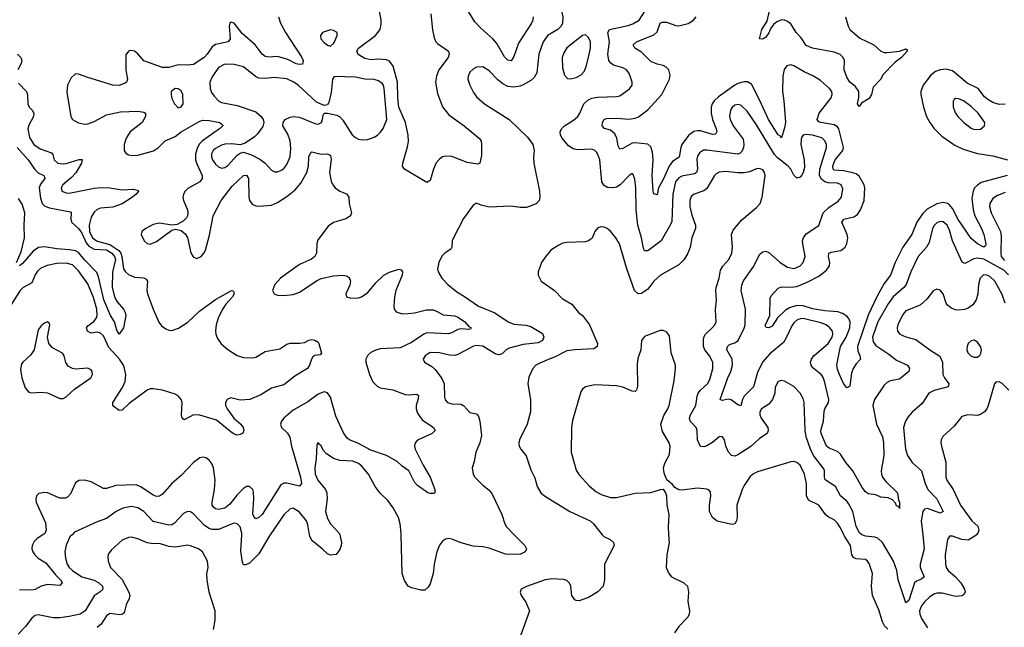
# Model space of a CAD drawing. Header units: inches. Extents: x 2001573 to 2220545, y 644482 to 846830.
# Tile 562 of 656: x 2096591 to 2102923, y 829405 to 833312. Entities that reach past the tile are written whole.
import ezdxf

# ---------------------------------------------------------------- set-up
doc = ezdxf.new("R2010")
doc.units = ezdxf.units.IN
doc.header["$MEASUREMENT"] = 0
for name, color, linetype in [('C0892', 7, 'Continuous'), ('C0893', 7, 'Continuous'), ('C1802', 7, 'Continuous'), ('C1803', 7, 'Continuous')]:
    doc.layers.add(name, color=color, linetype=linetype)

msp = doc.modelspace()

# ---------------------------------------------------------------- linework, layer by layer
at = {"layer": 'C0892', "color": 5}
for points, elevation in [([(2096928.4, 830000), (2096914.5, 829985.5), (2096890, 829932.3), (2096882.2, 829890), (2096886, 829850), (2096895.8, 829810), (2096908.5, 829790), (2096930, 829769.4), (2096990, 829728.9), (2097070, 829706.7), (2097100.6, 829690), (2097122.9, 829670), (2097126.9, 829650), (2097108.3, 829631.7), (2097070, 829606.4), (2097012.3, 829510), (2096979.1, 829490), (2096910, 829473.7), (2096850, 829465.9), (2096806.6, 829466.6), (2096710, 829485), (2096690, 829481.5), (2096670, 829464.4), (2096629.3, 829410), (2096580.4, 829359.6)], 340), ([(2096740.7, 830000), (2096703.3, 829976.7), (2096684.1, 829955.9), (2096671.1, 829930), (2096670.2, 829910), (2096676, 829890), (2096688.4, 829870), (2096710, 829850.2), (2096758.8, 829818.8), (2096821.2, 829741.2), (2096853, 829710), (2096863.9, 829690), (2096850, 829672.4), (2096770, 829679.1), (2096730.1, 829669.9), (2096690, 829648), (2096670, 829644.5), (2096590, 829646.4)], 320), ([(2097836.9, 829390), (2097848.3, 829450), (2097847.6, 829510), (2097809.7, 829630), (2097795.8, 829710), (2097795.4, 829750), (2097803.5, 829790), (2097799.7, 829830), (2097766.3, 829890), (2097740.7, 829910), (2097690, 829928.7), (2097670, 829931.9), (2097590, 829920.6), (2097550, 829924.5), (2097490, 829942.5), (2097450, 829941.6), (2097410, 829946.8), (2097350, 829973.3), (2097310, 829984), (2097290, 829982.6), (2097250, 829966), (2097178.4, 829901.6), (2097162.2, 829877.8), (2097158, 829862), (2097160.3, 829830), (2097175.6, 829790), (2097251.2, 829711.2), (2097293.7, 829630), (2097298.5, 829610), (2097295.8, 829590), (2097276.6, 829550), (2097262, 829498), (2097251.9, 829488.1), (2097234.7, 829485.3), (2097170, 829492.5), (2097150, 829478.5), (2097115.7, 829424.3), (2097090, 829404.4)], 360), ([(2098202.1, 830000), (2098193.1, 829986.9), (2098130, 829876.4), (2098070, 829818), (2098045.4, 829805.4), (2098030, 829806.6), (2098023.6, 829823.6), (2098014.1, 829894.1), (2098019.9, 830000)], 340), ([(2098649, 830000), (2098652.4, 829990), (2098660.4, 829950), (2098658, 829930), (2098650, 829904), (2098626.8, 829873.2), (2098590.9, 829869.1), (2098570, 829877.2), (2098537.2, 829910), (2098470, 829962), (2098457.2, 829990), (2098455.6, 830000)], 340), ([(2099772, 830000), (2099840.5, 829930), (2099850.6, 829910), (2099843, 829890), (2099808, 829872), (2099715.5, 829875.5), (2099610, 829912.7), (2099570, 829921.2), (2099506.7, 829926.7), (2099430, 829947.6), (2099370, 829971.8), (2099350, 829975.6), (2099330, 829972.4), (2099310, 829957.6), (2099290, 829932), (2099274, 829890), (2099255.8, 829810), (2099250.3, 829750), (2099230, 829684), (2099218, 829662), (2099195.8, 829644.2), (2099170, 829642.9), (2099110, 829659.5), (2099090, 829669.5), (2099065.4, 829705.4), (2099051, 829751), (2099045.3, 830000)], 340), ([(2100000, 829714.5), (2099970, 829710.9), (2099850, 829667), (2099816, 829650), (2099810.7, 829630), (2099817.3, 829610), (2099846, 829566), (2099870.8, 829510), (2099811.5, 829350), (2099753.1, 829290), (2099693.1, 829150), (2099676.4, 829070), (2099690.3, 829030.3), (2099724.8, 829004.8), (2099827.1, 828967.1), (2099914, 828970), (2099952.7, 828990), (2100000, 829030.4)], 360)]:
    msp.add_lwpolyline(points, dxfattribs=dict(at, elevation=elevation))
at = {"layer": 'C0893', "color": 5}
for points, elevation in [([(2099892.6, 833330), (2099891.9, 833310), (2099882, 833290), (2099798.6, 833161.4), (2099770, 833074.5), (2099752.5, 833047.5), (2099730, 833052.2), (2099710, 833074.2), (2099658.7, 833158.7), (2099634.5, 833190), (2099556.8, 833256.8), (2099517.4, 833297.4), (2099450, 833409.8)], 320), ([(2099235.9, 833350), (2099246.4, 833246.4), (2099256.1, 833196.1), (2099268.4, 833170), (2099279.1, 833159.1), (2099347.9, 833110), (2099353, 833090), (2099347.5, 833070), (2099287.7, 832990), (2099271, 832950), (2099265.4, 832910), (2099277.7, 832837.7), (2099310.8, 832750.8), (2099350, 832699.6), (2099448.9, 832630), (2099549, 832549), (2099558.7, 832530), (2099562, 832510), (2099561.3, 832438.7), (2099550.6, 832389.4), (2099538, 832382), (2099470, 832393.1), (2099370, 832433.3), (2099330, 832434.6), (2099310.2, 832429.8), (2099290, 832415.8), (2099269.4, 832390.6), (2099251.4, 832350), (2099230, 832279), (2099210, 832265.1), (2099066, 832350), (2099054, 832370), (2099054.7, 832390), (2099085.8, 832494.2), (2099091.3, 832528.7), (2099090.5, 832569.5), (2099073.2, 832650), (2099029.2, 832750), (2099022.3, 832810), (2099020.8, 832910), (2098993.4, 833013.4), (2098970, 833044.7), (2098950, 833053.1), (2098898.7, 833058.7), (2098850, 833053.4), (2098810, 833061.9), (2098767.6, 833087.6), (2098759, 833110), (2098770.8, 833130), (2098879.4, 833210), (2098909.8, 833250), (2098916.3, 833283.7), (2098914.9, 833310), (2098901.7, 833390)], 320), ([(2098256, 833330), (2098267.7, 833290), (2098300.9, 833230), (2098406.4, 833070), (2098414.2, 833050), (2098410, 833026.9), (2098390, 833024.6), (2098370, 833029.3), (2098316.1, 833056.1), (2098250, 833075.1), (2098190, 833070.5), (2098170, 833074.5), (2098150.4, 833090.4), (2098105, 833150), (2098023, 833223), (2097970, 833289.6), (2097950, 833296.2), (2097943, 833290), (2097938.7, 833270), (2097943.7, 833190), (2097932.7, 833170), (2097850, 833152.4), (2097830, 833136.8), (2097796.8, 833090), (2097776.8, 833070), (2097710, 833025), (2097670, 833020.4), (2097610, 833022.7), (2097550, 833005.5), (2097510, 833005.1), (2097390, 833047.4), (2097350, 833093.6), (2097330, 833109.6), (2097306.9, 833113.1), (2097290, 833109.4), (2097274, 833086), (2097274, 832990), (2097285.5, 832930), (2097277.1, 832910), (2097270, 832904.2), (2097230.2, 832889.8), (2097190, 832892.1), (2097030, 832939.8), (2096970, 832962.6), (2096950, 832964.2), (2096921.8, 832938.2), (2096898.5, 832890), (2096893.3, 832846.7), (2096919.3, 832690), (2096930.3, 832670), (2096970, 832648.7), (2097010, 832640.5), (2097030, 832641.9), (2097070, 832657.7), (2097150, 832700.1), (2097239.9, 832720.1), (2097350, 832724.7), (2097390, 832717.8), (2097400.3, 832710), (2097400.9, 832690), (2097378.3, 832650), (2097301.2, 832590), (2097275.9, 832550), (2097263.5, 832510), (2097262, 832470), (2097272.9, 832452.9), (2097290, 832443.8), (2097318.8, 832438.8), (2097350, 832440.5), (2097451.6, 832468.4), (2097483.5, 832490), (2097527.3, 832532.7), (2097590, 832560.5), (2097630.7, 832590), (2097750, 832660.1), (2097770, 832665.6), (2097810, 832663.1), (2097879.1, 832650), (2097895.6, 832635.6), (2097898, 832630), (2097876.1, 832610), (2097766.1, 832533.9), (2097746.9, 832513.1), (2097733.7, 832490), (2097722.7, 832450), (2097722.7, 832410), (2097730, 832384.9), (2097765.5, 832310), (2097765.3, 832290), (2097750.5, 832269.5), (2097673.1, 832226.9), (2097655.9, 832210), (2097644.6, 832190), (2097641.2, 832170), (2097644.7, 832150), (2097669.6, 832090), (2097673, 832070), (2097670.1, 832050), (2097663, 832037), (2097643.2, 832016.8), (2097604.6, 831995.4), (2097570, 831990.8), (2097490, 832003.4), (2097450, 831995.7), (2097402, 831970), (2097377, 831950), (2097371.7, 831930), (2097391.8, 831890), (2097410, 831873.1), (2097430, 831869.3), (2097470, 831885.7), (2097570, 831958.7), (2097594.7, 831965.3), (2097630, 831956.9), (2097655.4, 831935.4), (2097670.6, 831910.6), (2097692, 831812), (2097706.5, 831786.5), (2097719.9, 831779.9), (2097730, 831777.4), (2097758, 831790), (2097776.4, 831810), (2097786.4, 831830), (2097812.6, 831927.4), (2097835.7, 832050), (2097887.6, 832150), (2097958.2, 832241.8), (2098030, 832309.2), (2098050, 832311.3), (2098062.6, 832290), (2098064.6, 832170), (2098070.1, 832150.1), (2098085.6, 832125.6), (2098110, 832114), (2098130, 832112.2), (2098210, 832118.9), (2098250, 832135.6), (2098310, 832174.5), (2098361.9, 832218.1), (2098399.3, 832260.7), (2098438.9, 832330), (2098447.6, 832370), (2098450.5, 832429.5), (2098462.7, 832457.3), (2098470, 832462.6), (2098530, 832446.8), (2098570, 832448.9), (2098590, 832439.1), (2098593.7, 832413.7), (2098583, 832330), (2098594.2, 832274.2), (2098604.2, 832250), (2098619.6, 832230), (2098650, 832210.2), (2098692.6, 832192.6), (2098709, 832170), (2098710.2, 832130), (2098725, 832070), (2098718.9, 832050), (2098688.8, 832031.2), (2098610, 832007.9), (2098575.2, 831984.8), (2098507.5, 831892.5), (2098502.2, 831870), (2098499.5, 831810), (2098488.7, 831790), (2098468, 831772), (2098390, 831738.2), (2098269.1, 831650), (2098231.3, 831610), (2098216, 831570), (2098226.7, 831550), (2098250, 831540.7), (2098290, 831537.4), (2098350, 831545.4), (2098390, 831559.7), (2098504.5, 831635.5), (2098530, 831647.5), (2098610, 831664.8), (2098670, 831668.5), (2098690, 831664.7), (2098710, 831653.4), (2098719.6, 831630), (2098715.2, 831604.8), (2098688.9, 831550), (2098694, 831530), (2098721.5, 831521.5), (2098770, 831523.6), (2098790, 831530.3), (2098830, 831558.5), (2098880.6, 831619.4), (2098932.9, 831670), (2098970, 831689.5), (2099030, 831707.8), (2099044.4, 831704.4), (2099054, 831690), (2099051.1, 831670), (2099010.1, 831570), (2099001.3, 831530), (2098996.3, 831470), (2098999.6, 831450), (2099012.8, 831432.8), (2099050, 831420.7), (2099090, 831422), (2099130, 831427.2), (2099206.4, 831446.4), (2099250, 831445.8), (2099276.6, 831436.6), (2099314.8, 831414.8), (2099390, 831407.5), (2099410, 831399.7), (2099451.8, 831371.8), (2099479.6, 831339.6), (2099494.4, 831330), (2099490, 831322.7), (2099479.6, 831320.4), (2099430, 831323.9), (2099410, 831320.2), (2099370, 831298.9), (2099347.3, 831292.7), (2099210, 831298.2), (2099190, 831290.4), (2099110, 831236.7), (2099037.1, 831202.9), (2098910, 831194.6), (2098875.1, 831184.9), (2098848.4, 831171.6), (2098830, 831155.3), (2098818.1, 831130), (2098818.1, 831110), (2098839.8, 831030), (2098863.3, 830983.3), (2098890, 830954.3), (2098910, 830945.1), (2098991.3, 830931.3), (2099070, 830902.7), (2099090, 830899.7), (2099144.2, 830904.2), (2099155.4, 830895.4), (2099153.7, 830873.7), (2099140.6, 830830), (2099141.5, 830810), (2099150, 830782.4), (2099179.5, 830739.5), (2099251.6, 830690), (2099262.6, 830670), (2099243.1, 830650), (2099150, 830607.6), (2099135, 830590), (2099131, 830570), (2099134, 830550), (2099186.4, 830446.4), (2099231.7, 830370), (2099260.9, 830290), (2099262, 830270), (2099254.9, 830265.1), (2099230, 830264.7), (2099216, 830270), (2099150, 830317.4), (2099130, 830338.7), (2099093.7, 830410), (2099050, 830440.3), (2099019.2, 830470), (2098950, 830509.1), (2098850, 830544.2), (2098770, 830587.1), (2098711.2, 830610), (2098699.5, 830619.5), (2098674.6, 830654.6), (2098623.3, 830763.3), (2098590, 830885.1), (2098570, 830913.4), (2098550, 830918.6), (2098510, 830903.6), (2098444.7, 830855.3), (2098350, 830801.3), (2098290.2, 830750), (2098275.9, 830730), (2098269.2, 830710), (2098274.9, 830690), (2098313.6, 830653.6), (2098328.1, 830628.1), (2098338.7, 830570), (2098397.2, 830370), (2098403.5, 830330), (2098390, 830312.2), (2098310, 830332.5), (2098290, 830332.1), (2098270, 830321.8), (2098150.6, 830129.4), (2098130, 830109.8), (2098110, 830101.7), (2098096.3, 830116.3), (2098091.4, 830131.4), (2098097.6, 830230), (2098094.6, 830274.6), (2098090, 830291.1), (2098070, 830310.8), (2098050, 830309.8), (2098030, 830298.2), (2097990, 830256.5), (2097942.9, 830197.1), (2097910, 830171.8), (2097870, 830163), (2097850, 830166), (2097837.1, 830177.2), (2097829.3, 830190), (2097828.1, 830210), (2097843.2, 830290), (2097847.5, 830350), (2097837.9, 830430), (2097830, 830454), (2097810, 830480.3), (2097790, 830493.8), (2097770, 830498.8), (2097750, 830493.6), (2097710, 830463.7), (2097630, 830381.8), (2097570, 830329.7), (2097510, 830260.4), (2097490, 830247.1), (2097470, 830245.4), (2097450, 830254), (2097370, 830308.6), (2097340.6, 830320.6), (2097210, 830316.8), (2097150, 830297.2), (2097130, 830297.8), (2097050, 830339.1), (2097008.5, 830351.5), (2096971.8, 830348.2), (2096950, 830334.5), (2096917.6, 830262.4), (2096898.5, 830241.5), (2096885.1, 830234.9), (2096850, 830234.6), (2096770, 830268.4), (2096750, 830272.2), (2096715.3, 830264.7), (2096699.5, 830250), (2096694.9, 830230), (2096697.3, 830210), (2096757.2, 830077.2), (2096761.9, 830030), (2096752.6, 830007.4), (2096740.7, 830000)], 320), ([(2100000, 833219.6), (2099990, 833213.7), (2099956.8, 833170), (2099930.9, 833090), (2099916.8, 832970), (2099899.9, 832940.1), (2099878.6, 832921.4), (2099830, 832893.8), (2099810, 832884.7), (2099770, 832877.3), (2099730, 832883.5), (2099699.2, 832899.2), (2099665.3, 832925.3), (2099610, 832984), (2099570, 833008), (2099530, 833006.3), (2099510, 832996.3), (2099485.7, 832974.3), (2099474.6, 832950), (2099473.1, 832930), (2099486, 832890), (2099510, 832843), (2099530, 832816.4), (2099580.5, 832770), (2099739.5, 832670), (2099857.3, 832557.3), (2099890.6, 832510), (2099900.5, 832470), (2099895.5, 832430), (2099898, 832390), (2099934.6, 832210), (2099937, 832170), (2099932.4, 832150), (2099912.8, 832127.2), (2099850, 832105.3), (2099810, 832105.3), (2099750, 832112.9), (2099610, 832106.9), (2099558.3, 832118.3), (2099530, 832132.3), (2099510, 832121.2), (2099446.4, 832033.6), (2099380.9, 831910), (2099373.1, 831890), (2099370.3, 831849.7), (2099364.1, 831835.9), (2099327.3, 831812.7), (2099307.4, 831792.6), (2099287.1, 831752.9), (2099282, 831730), (2099279.1, 831710), (2099283, 831690), (2099306, 831650), (2099344.4, 831610), (2099401.7, 831561.7), (2099452.8, 831532.8), (2099541.1, 831470), (2099646, 831426), (2099731.8, 831370), (2099770, 831354.3), (2099846.7, 831346.7), (2099878, 831338), (2099954.4, 831294.4), (2099963.1, 831270), (2099954, 831250), (2099925.6, 831234.4), (2099830, 831223.6), (2099740, 831200), (2099720.3, 831190), (2099695.6, 831164.4), (2099682, 831158), (2099670, 831156.4), (2099650, 831164.1), (2099570, 831212.9), (2099530, 831217.4), (2099510, 831212.8), (2099410, 831159.4), (2099390, 831153.4), (2099354.7, 831154.7), (2099290.3, 831169.7), (2099230, 831171.1), (2099199.3, 831150), (2099187, 831130), (2099194, 831110), (2099242, 831082), (2099263.6, 831063.6), (2099305, 831005), (2099320.8, 830970), (2099324.1, 830884.1), (2099328.2, 830868.2), (2099341.6, 830850), (2099370, 830842), (2099430, 830839.7), (2099448.6, 830828.6), (2099487, 830787), (2099530, 830776.4), (2099541.3, 830761.3), (2099551.3, 830730), (2099561.1, 830638.9), (2099550.3, 830590), (2099524.4, 830530), (2099513.4, 830470), (2099500.3, 830430), (2099507.2, 830390), (2099518.7, 830370), (2099570, 830318.7), (2099610, 830286.7), (2099630, 830261.6), (2099692.2, 830130), (2099710.5, 830070), (2099723, 830050), (2099772, 830000)], 340), ([(2096576.9, 833090), (2096598, 833070), (2096604.2, 833050), (2096600.1, 833030), (2096579.2, 832990)], 280), ([(2096583.5, 832903.5), (2096635.5, 832850), (2096640.9, 832830), (2096643, 832770), (2096651.8, 832750), (2096671, 832730), (2096682.3, 832710), (2096680.1, 832690), (2096650, 832634.7), (2096643.8, 832610), (2096654.8, 832554.8), (2096683, 832510), (2096722.6, 832482.6), (2096795.6, 832455.6), (2096804.7, 832444.7), (2096812.9, 832410), (2096837, 832390), (2096870, 832384.3), (2096890, 832386.5), (2096972.6, 832412.6), (2096992.1, 832412.1), (2096987.8, 832390), (2096953, 832327), (2096923.7, 832296.4), (2096868, 832250), (2096858.9, 832230), (2096863.1, 832210), (2096890, 832198), (2096910, 832197.1), (2097070, 832228.3), (2097112, 832232), (2097170.9, 832230.9), (2097250, 832217), (2097322.3, 832222.3), (2097353.3, 832213.3), (2097354.9, 832210), (2097340.2, 832190), (2097316.9, 832170), (2097250, 832127.6), (2097190, 832106.6), (2097110, 832100.6), (2097088.7, 832091.3), (2097070, 832075.2), (2097050, 832042), (2097037.4, 831990), (2097041, 831950), (2097058.7, 831910), (2097088.5, 831888.5), (2097170, 831866.6), (2097228.2, 831828.2), (2097241.6, 831810), (2097247.9, 831790), (2097259.7, 831710), (2097270.9, 831690.9), (2097290, 831674.5), (2097330, 831656.2), (2097390, 831652.1), (2097404.4, 831644.4), (2097412.9, 831630), (2097409.5, 831570), (2097412.8, 831550), (2097449.6, 831449.7), (2097485.9, 831365.9), (2097504.2, 831344.3), (2097530, 831324.4), (2097550, 831315.7), (2097570, 831314), (2097612.5, 831327.5), (2097673.2, 831366.8), (2097750, 831440.1), (2097850, 831512.6), (2097954, 831570), (2097966, 831566), (2097970, 831549.2), (2097960.4, 831530), (2097917.5, 831482.5), (2097893.8, 831446.2), (2097867.4, 831392.6), (2097854.5, 831350), (2097850.2, 831310.2), (2097852.8, 831290), (2097862.6, 831262.6), (2097887.3, 831227.3), (2097930.2, 831190.2), (2097990, 831152.2), (2098030, 831140.4), (2098090, 831138.3), (2098110, 831142.4), (2098170, 831178.4), (2098264.4, 831195.6), (2098310, 831224.5), (2098330, 831232.1), (2098390, 831231.6), (2098423, 831237), (2098450, 831252), (2098470, 831256.4), (2098490, 831252.2), (2098510, 831239.1), (2098515.8, 831230), (2098531.8, 831168.2), (2098522.8, 831157.2), (2098490, 831153.2), (2098476.3, 831143.7), (2098466.8, 831130), (2098454.9, 831090), (2098442, 831070), (2098360.5, 831019.5), (2098290, 830963.4), (2098210, 830941.7), (2098141.1, 830898.9), (2098071.2, 830868.8), (2098010, 830864.5), (2097950, 830880.5), (2097925.4, 830870), (2097913.8, 830850), (2097914.7, 830830), (2097925.6, 830810), (2097969, 830749), (2098014.2, 830710), (2098028.9, 830690), (2098032.6, 830670), (2098026.2, 830653.8), (2098010, 830643.7), (2097990, 830641.3), (2097970, 830647.4), (2097950, 830661.5), (2097855.9, 830735.9), (2097750.1, 830769.9), (2097708.1, 830771.9), (2097650, 830738.2), (2097636.8, 830750), (2097631.4, 830770), (2097635.3, 830850), (2097629.8, 830870), (2097610, 830892.9), (2097590, 830904.6), (2097510, 830930.4), (2097450, 830939.1), (2097430, 830938.3), (2097410, 830930.6), (2097295.1, 830844.9), (2097250, 830802), (2097230, 830798.5), (2097189.8, 830829.8), (2097189.8, 830850), (2097253.3, 830946.7), (2097270, 830985.7), (2097274, 831030), (2097265.5, 831070), (2097259.2, 831090), (2097232.8, 831130), (2097164.5, 831204.5), (2097130, 831279.1), (2097110, 831296.1), (2097090, 831302.3), (2097050, 831296.3), (2097027.1, 831310), (2097021.4, 831330), (2097030, 831344.2), (2097068.1, 831371.9), (2097085.3, 831394.7), (2097089.9, 831410.1), (2097086.3, 831450), (2097064.8, 831524.8), (2097030, 831612.8), (2096970, 831698), (2096930, 831735.9), (2096890, 831746.4), (2096830, 831744.9), (2096768, 831732), (2096726.7, 831713.3), (2096705.8, 831694.2), (2096690, 831671.8), (2096670, 831620.7), (2096614.4, 831590), (2096592.5, 831567.5), (2096510, 831438.2)], 280), ([(2096575.7, 832490), (2096646, 832410), (2096688.4, 832348.4), (2096710, 832328.1), (2096745.7, 832310), (2096750, 832300.7), (2096752.7, 832290), (2096724.9, 832255.1), (2096716.1, 832230), (2096724.2, 832164.2), (2096735.9, 832130), (2096753.5, 832113.5), (2096782, 832102), (2096917.1, 832077.1), (2096922.6, 832070), (2096919, 832030), (2096925.4, 832010), (2096970, 831970), (2096990, 831938.9), (2097018.1, 831878.1), (2097035.3, 831855.3), (2097070, 831835.5), (2097150, 831831.5), (2097182.9, 831810), (2097200.6, 831790), (2097207.1, 831770), (2097188.7, 831688.7), (2097185.6, 831590), (2097203.9, 831523.9), (2097218.3, 831498.3), (2097259.5, 831450), (2097270.5, 831430), (2097274, 831410), (2097258.4, 831330), (2097230, 831289), (2097216.3, 831316.3), (2097201.8, 831370), (2097175.7, 831410), (2097131.8, 831510), (2097097.7, 831657.7), (2097087, 831687), (2097010, 831766.3), (2096970, 831814.7), (2096950, 831824.8), (2096912.2, 831832.2), (2096830, 831837.7), (2096750, 831850.5), (2096712.5, 831847.5), (2096677.3, 831822.7), (2096610, 831743.9), (2096590, 831729.7)], 260), ([(2096569.8, 831750), (2096601.4, 831818.6), (2096623.1, 831910), (2096620.9, 831990), (2096624.9, 832070), (2096606.3, 832126.3), (2096583, 832163)], 260), ([(2100000, 831820.6), (2099970, 831785.2), (2099947.7, 831750), (2099926, 831690), (2099924.7, 831670), (2099944.7, 831630), (2100000, 831591.5)], 360), ([(2100000, 831130.2), (2099935.9, 831104.1), (2099910.4, 831090), (2099890.4, 831070), (2099866.6, 831013.4), (2099859.5, 830970), (2099876.5, 830870), (2099875.5, 830790), (2099855.8, 830710), (2099804.9, 830610), (2099800.4, 830590), (2099803.8, 830570), (2099813.4, 830550), (2099847.9, 830507.9), (2099878, 830418), (2099905.1, 830365.1), (2099919.5, 830310), (2099941.7, 830270), (2099965.7, 830250), (2100000, 830229.2)], 360), ([(2099045.3, 830000), (2099045, 830010), (2099038.1, 830070), (2099027.2, 830110), (2098992.5, 830172.5), (2098959.3, 830219.3), (2098910, 830268.2), (2098877.2, 830310), (2098834.6, 830390), (2098790, 830442.9), (2098770, 830458.7), (2098733, 830473), (2098650, 830477), (2098609.9, 830489.9), (2098561.5, 830521.5), (2098543.5, 830543.5), (2098530, 830572.7), (2098519.3, 830579.3), (2098510, 830594), (2098502.5, 830577.5), (2098498, 830490), (2098489.5, 830430.5), (2098492.4, 830390), (2098508.8, 830350), (2098557.2, 830290), (2098566.5, 830270), (2098568.4, 830230), (2098558.2, 830150), (2098570, 830104.9), (2098590.2, 830070.2), (2098645.5, 830010), (2098649, 830000)], 340), ([(2098019.9, 830000), (2098020.4, 830010), (2098009.9, 830049.9), (2097990, 830070.7), (2097970, 830073.6), (2097958, 830070), (2097870, 830034.1), (2097830, 830033.9), (2097810, 830040.5), (2097779.8, 830059.8), (2097710, 830133.7), (2097690, 830147.1), (2097670, 830149.7), (2097643.6, 830136.4), (2097586.6, 830073.4), (2097570, 830063.2), (2097550, 830061.7), (2097450, 830085.8), (2097390, 830149.9), (2097350, 830172.3), (2097310, 830181.5), (2097254, 830170), (2097211.2, 830148.8), (2097150, 830103.9), (2097090, 830082), (2096943.9, 830016.1), (2096928.4, 830000)], 340), ([(2098455.6, 830000), (2098444.6, 830064.6), (2098435.7, 830090), (2098390, 830145.3), (2098350, 830169.8), (2098330, 830166.2), (2098290, 830128.7), (2098202.1, 830000)], 340)]:
    msp.add_lwpolyline(points, dxfattribs=dict(at, elevation=elevation))
for points, elevation in [([(2098590, 833246.6), (2098538.8, 833230), (2098525.5, 833210), (2098528.4, 833190), (2098550, 833165.5), (2098570, 833147.7), (2098590, 833142.8), (2098610, 833158.8), (2098616.2, 833170), (2098632.7, 833210), (2098633.2, 833230), (2098610, 833242.7)], 340), ([(2097910, 833026.4), (2097870, 833005.4), (2097830, 832945.3), (2097813.6, 832910), (2097815.2, 832870), (2097824.5, 832844.5), (2097840.9, 832820.9), (2097868.7, 832790), (2097890, 832779.6), (2097990, 832759.8), (2098110, 832718.9), (2098144.7, 832690), (2098158, 832670), (2098161.8, 832650), (2098154.5, 832625.5), (2098121.3, 832578.7), (2098101, 832559), (2098042, 832518), (2098010, 832507.6), (2097953.5, 832513.5), (2097910, 832511.4), (2097890, 832506), (2097850, 832484.8), (2097834.4, 832470), (2097825.5, 832450), (2097824.2, 832430), (2097830.2, 832410), (2097850, 832382.8), (2097870, 832366.2), (2097890, 832358), (2097910, 832361.3), (2097930, 832373.8), (2097990, 832441.5), (2098010, 832454.4), (2098030, 832459.5), (2098082.9, 832442.9), (2098134.9, 832414.9), (2098169, 832389), (2098210, 832343.7), (2098230, 832333.4), (2098250, 832334.6), (2098270, 832342.3), (2098290, 832356), (2098310, 832380.3), (2098331.5, 832430), (2098335.9, 832484.1), (2098330, 832532.3), (2098315.4, 832575.4), (2098282.7, 832630), (2098285.7, 832650), (2098298.9, 832670), (2098330, 832685.2), (2098350.8, 832689.2), (2098390, 832685.4), (2098490, 832644.9), (2098510, 832641.3), (2098532, 832650), (2098539.5, 832670), (2098542, 832698), (2098549.3, 832710.7), (2098570, 832711), (2098630, 832698.4), (2098650, 832686.4), (2098670, 832665.5), (2098730, 832572.7), (2098750, 832554.4), (2098770, 832544.4), (2098799, 832539), (2098830, 832542), (2098870, 832556), (2098893.3, 832570), (2098912.2, 832587.8), (2098928.2, 832611.8), (2098951.4, 832670), (2098934.5, 832870), (2098930.6, 832890), (2098922.3, 832902.3), (2098899.4, 832919.4), (2098870, 832927.3), (2098810, 832929.9), (2098750, 832941.6), (2098613.4, 832946.6), (2098602.4, 832930), (2098595.1, 832844.9), (2098579.9, 832780.1), (2098570, 832765.2), (2098550, 832759.3), (2098501, 832781), (2098382.4, 832890), (2098353.6, 832910), (2098310, 832931), (2098230, 832941), (2098167.1, 832932.9), (2098130, 832935.7), (2098106.8, 832946.8), (2098030, 833009.8), (2097970, 833024.8)], 340), ([(2097590, 832869.4), (2097566, 832850), (2097564.9, 832830), (2097570, 832806), (2097586.7, 832770), (2097610, 832744.9), (2097630, 832750.7), (2097642.9, 832770), (2097639.5, 832830), (2097630, 832854.5), (2097610, 832867)], 340), ([(2096770, 831369.5), (2096750, 831359.7), (2096730, 831342.6), (2096710, 831316.9), (2096684.1, 831190), (2096662.5, 831157.5), (2096611, 831110), (2096603.8, 831096.2), (2096597, 831063), (2096603.9, 831010), (2096625.4, 830945.4), (2096650, 830917.2), (2096670, 830911.8), (2096730, 830916.8), (2096770, 830913.1), (2096850, 830875.8), (2096870, 830876.5), (2096890, 830886), (2096943.7, 830936.3), (2097048.4, 831010), (2097058.8, 831030), (2097057.2, 831050), (2097050, 831060.5), (2097030, 831072.1), (2096950, 831064.7), (2096930, 831068.3), (2096903.7, 831083.7), (2096888.6, 831108.6), (2096877.8, 831150), (2096867, 831167), (2096802.1, 831202.1), (2096779, 831230), (2096770.4, 831270), (2096784.2, 831350), (2096780.9, 831360.9)], 320)]:
    msp.add_lwpolyline(points, close=True, dxfattribs=dict(at, elevation=elevation))
at = {"layer": 'C1802', "color": 5}
for points, elevation in [([(2100337.9, 830000), (2100347.8, 829987.8), (2100388.5, 829968.5), (2100411, 829950), (2100414, 829930), (2100352.6, 829810), (2100352.4, 829710), (2100342.6, 829670), (2100310, 829631.8), (2100250, 829596.9), (2100190, 829575.1), (2100170, 829576), (2100161.6, 829581.6), (2100142, 829610), (2100135.6, 829670), (2100128.1, 829688.1), (2100110, 829705.1), (2100090, 829711.1), (2100010, 829715.6), (2100000, 829714.5)], 360), ([(2100764.7, 830000), (2100767.4, 829950), (2100754, 829870), (2100748.5, 829788.5), (2100764.9, 829750), (2100784, 829730), (2100862, 829690), (2100885.5, 829670), (2100892.7, 829630), (2100888.2, 829570), (2100898.4, 829510), (2100896.4, 829490), (2100888.2, 829470), (2100829.2, 829410.8), (2100803.1, 829370)], 380), ([(2102173.4, 829393.4), (2102153.5, 829413.5), (2102140.4, 829440.4), (2102116.5, 829516.5), (2102075.3, 829610), (2102069.3, 829670), (2102076.1, 829750), (2102054.9, 829814.9), (2102044.5, 829830), (2102030, 829839.9), (2101970, 829845.5), (2101952.7, 829852.7), (2101943.5, 829870), (2101935, 829930), (2101895, 829990), (2101890.5, 830000)], 380), ([(2102398.6, 830000), (2102408.6, 829910), (2102381.7, 829810), (2102381.3, 829790), (2102407.6, 829730), (2102390, 829714.5), (2102359, 829701), (2102345.3, 829690), (2102310, 829578), (2102290, 829561.2), (2102241, 829710), (2102231.7, 829770), (2102209.8, 829829.8), (2102139.1, 829950), (2102110, 829976.9), (2102090, 829983.9), (2102030, 829989.8), (2102010, 829998.4), (2102008, 830000)], 360), ([(2102743.8, 830000), (2102734.5, 829990), (2102690, 829965.7), (2102650, 829968.4), (2102589.3, 829990.7), (2102570, 829989.7), (2102557.6, 829970), (2102543.2, 829870), (2102544.3, 829810), (2102549.3, 829790), (2102562.4, 829770), (2102610.1, 829730.1), (2102644.6, 829690), (2102667.3, 829650), (2102670.8, 829630), (2102663.6, 829616.4), (2102652.1, 829607.9), (2102610, 829602.8), (2102523.1, 829623.1), (2102490, 829624.4), (2102470, 829617.8), (2102442, 829598), (2102410, 829569.2), (2102390, 829542.5), (2102378.9, 829510), (2102380.3, 829490), (2102390, 829462), (2102430, 829400.2)], 380)]:
    msp.add_lwpolyline(points, dxfattribs=dict(at, elevation=elevation))
at = {"layer": 'C1803', "color": 5}
for points, elevation in [([(2100000, 833494.7), (2100033, 833453), (2100063, 833403), (2100076.3, 833370), (2100083.2, 833330), (2100082.2, 833290), (2100073.5, 833270), (2100051.3, 833250), (2100000, 833219.6)], 340), ([(2102950.9, 831670.9), (2102921.4, 831701.4), (2102792.7, 831772.7), (2102750, 831779.5), (2102726.5, 831773.5), (2102670, 831745), (2102652.9, 831752.9), (2102589.2, 831889.2), (2102570, 831959.5), (2102555.2, 831990), (2102530, 832012.5), (2102510, 832014), (2102490, 832005.8), (2102471.9, 831988.1), (2102462.1, 831970), (2102440.4, 831879.6), (2102422, 831850), (2102370.1, 831789.9), (2102322.8, 831690), (2102292.3, 831610), (2102277.1, 831590), (2102209.7, 831530.3), (2102176, 831484), (2102110, 831369.8), (2102076.8, 831270), (2102080.2, 831240.2), (2102096.3, 831216.3), (2102180.7, 831160.7), (2102230, 831122.1), (2102300.3, 831090), (2102314, 831070), (2102310.3, 831050), (2102250, 831000.9), (2102190, 830989.8), (2102170, 830979.7), (2102150, 830961.1), (2102089.1, 830870), (2102077.1, 830830), (2102101.2, 830710), (2102140.3, 830630), (2102147.1, 830592.9), (2102147.9, 830510), (2102131.8, 830410), (2102132.8, 830390), (2102140.7, 830370), (2102161.9, 830341.9), (2102235.8, 830270), (2102243.8, 830223.8), (2102250.3, 830210.3), (2102250, 830169.3), (2102242, 830182), (2102230, 830185.2), (2102223.8, 830203.8), (2102203.5, 830223.5), (2102176.5, 830236.5), (2102130, 830241.4), (2102096.2, 830256.2), (2102050, 830263.4), (2102030, 830275.9), (2102010, 830303.1), (2101950, 830411.2), (2101903.4, 830463.4), (2101870, 830518.9), (2101850, 830536.1), (2101796.4, 830556.4), (2101780.6, 830570), (2101746.5, 830650), (2101743.4, 830670), (2101760.3, 830730), (2101765.7, 830794.3), (2101769.9, 830810.1), (2101792.8, 830850), (2101793.9, 830870), (2101766.8, 830986.8), (2101755.5, 831015.5), (2101746, 831030), (2101692.2, 831072.2), (2101680.3, 831090), (2101676.5, 831110), (2101683.7, 831130), (2101699, 831150), (2101791.3, 831230), (2101816.3, 831270), (2101821.4, 831290), (2101818, 831310), (2101802.4, 831330), (2101776.8, 831350), (2101742.8, 831362.8), (2101630, 831389.9), (2101610, 831388.8), (2101590, 831380.2), (2101570, 831363), (2101557, 831343), (2101523.7, 831270), (2101503.3, 831236.7), (2101415.9, 831164.1), (2101369.4, 831110), (2101336.3, 831043.7), (2101310.9, 830950), (2101250.9, 830890), (2101238.9, 830870), (2101230, 830829.6), (2101210, 830834.7), (2101166.9, 830866.9), (2101149.2, 830870.8), (2101110, 830863.8), (2101096.2, 830870), (2101145.8, 831010), (2101165.5, 831050), (2101175.5, 831090), (2101173.3, 831130), (2101138.3, 831190), (2101143.2, 831210), (2101156.8, 831223.2), (2101190, 831234), (2101210.8, 831249.2), (2101250, 831328.2), (2101256.4, 831350), (2101258, 831450), (2101230.6, 831570), (2101235.2, 831604.8), (2101246.4, 831633.6), (2101312.8, 831727.2), (2101350, 831802.6), (2101370, 831820.3), (2101390, 831823.1), (2101410, 831815.6), (2101481.5, 831750), (2101530, 831721.7), (2101570, 831712.9), (2101590, 831717.8), (2101609.9, 831730.1), (2101629.8, 831750.2), (2101643.1, 831790), (2101628.2, 831870), (2101626.6, 831890), (2101631.6, 831910), (2101650, 831935), (2101731.4, 831988.6), (2101759.4, 832070), (2101795.1, 832104.9), (2101855.9, 832144.1), (2101876.2, 832170), (2101884.4, 832224.4), (2101873.3, 832250), (2101850, 832260.8), (2101790, 832262.3), (2101770, 832268.7), (2101747.6, 832287.6), (2101735.9, 832310), (2101736, 832350), (2101779.1, 832490), (2101779.4, 832510), (2101770, 832533.1), (2101750, 832551.3), (2101690.2, 832569.8), (2101646.5, 832573.5), (2101630.2, 832569.8), (2101621.4, 832558.6), (2101616.1, 832543.9), (2101615.9, 832510), (2101635.9, 832410), (2101637.5, 832362.5), (2101630.1, 832329.9), (2101619, 832310), (2101610, 832299.7), (2101590, 832294), (2101570, 832311.3), (2101550.6, 832350), (2101534.3, 832370), (2101464.6, 832424.6), (2101445.3, 832445.3), (2101330, 832635.6), (2101270, 832723.5), (2101230, 832762.2), (2101210, 832767.4), (2101190, 832761.5), (2101172.5, 832747.5), (2101161.6, 832730), (2101157.1, 832690), (2101160.2, 832670), (2101179, 832630), (2101243.5, 832543.5), (2101248.8, 832510), (2101246, 832490), (2101234.7, 832465.3), (2101225.2, 832454.8), (2101210, 832447.9), (2101010, 832473), (2100988, 832472), (2100963.6, 832456.4), (2100950, 832434.3), (2100945.4, 832414.6), (2100950.1, 832350), (2100944.2, 832330), (2100930, 832319.9), (2100850, 832305.7), (2100830, 832295), (2100809.2, 832270), (2100792.5, 832190), (2100784.7, 832015.3), (2100774.3, 831990), (2100717.4, 831890), (2100630, 831824.7), (2100610, 831826.6), (2100602.3, 831842.3), (2100589.9, 831909.9), (2100565.7, 831990), (2100555.7, 832090), (2100554.3, 832230), (2100547.1, 832287.1), (2100537.2, 832317.2), (2100530, 832322.7), (2100510, 832309.6), (2100452.6, 832250), (2100430, 832236), (2100410, 832229.9), (2100370, 832233.4), (2100347.8, 832247.8), (2100335.8, 832270), (2100321.2, 832410), (2100310, 832445.6), (2100300, 832460), (2100290, 832470.7), (2100270, 832479.1), (2100175.7, 832475.7), (2100150, 832480.9), (2100121.3, 832501.3), (2100078.9, 832550), (2100068.2, 832570), (2100066.9, 832590), (2100075.1, 832610), (2100095.4, 832630), (2100153, 832667), (2100179.8, 832690), (2100194.6, 832710), (2100220.3, 832770), (2100245.4, 832794.6), (2100270, 832806.4), (2100310, 832814.6), (2100430, 832817.3), (2100450, 832822.8), (2100512.9, 832867.1), (2100529.6, 832890), (2100531.1, 832910), (2100518.3, 832950), (2100509.7, 832970), (2100493.3, 832990), (2100470, 833003.1), (2100410, 833020.2), (2100392.1, 833032.1), (2100379.9, 833050), (2100374.1, 833090), (2100384.1, 833170), (2100373.8, 833230), (2100383.5, 833250), (2100504.9, 833275.1), (2100534.7, 833285.3), (2100574.8, 833310), (2100612.7, 833370)], 340), ([(2101902.4, 833330), (2101918.4, 833270), (2101930, 833248), (2101993.5, 833193.5), (2102083.8, 833150), (2102130, 833110.6), (2102150, 833100.5), (2102170, 833100.5), (2102250, 833110.3), (2102290, 833124), (2102298, 833118), (2102299.3, 833110), (2102263, 833070), (2102220.7, 833039.3), (2102142.3, 832957.7), (2102128.4, 832930), (2102081.1, 832878.9), (2102068.4, 832831.6), (2102055.2, 832804.8), (2102005.1, 832774.9), (2101990, 832754), (2101979.3, 832770), (2101988.9, 832811.1), (2101988.7, 832850), (2101964.3, 832884.3), (2101929.1, 832910), (2101910, 832943.1), (2101893.9, 832990), (2101896.3, 833050), (2101886.8, 833070), (2101867.8, 833087.8), (2101830, 833102.5), (2101689.5, 833130), (2101650, 833147), (2101616, 833196), (2101584.1, 833230), (2101550, 833285.4), (2101530, 833301.4), (2101510, 833309.3), (2101489.5, 833310.5), (2101460.6, 833299.4), (2101439.3, 833280.7), (2101422.5, 833257.5), (2101410, 833227.3), (2101390, 833199.6), (2101370, 833187), (2101350, 833188), (2101363.9, 833250), (2101398.3, 833301.7), (2101413.2, 833370)], 280), ([(2102942.4, 832310), (2102775.7, 832264.3), (2102750, 832249), (2102731.8, 832230), (2102722.2, 832210), (2102715.3, 832164.7), (2102722.2, 832090), (2102733.4, 832050), (2102776.4, 831970), (2102792.3, 831930), (2102803.9, 831870), (2102802, 831858), (2102791, 831850), (2102750, 831871.6), (2102710, 831904.4), (2102627.4, 832027.4), (2102590, 832097), (2102570, 832122.2), (2102558, 832130), (2102530, 832136.4), (2102490, 832128), (2102427, 832093), (2102397.1, 832062.9), (2102361.9, 832010), (2102328.1, 831930), (2102270.7, 831850), (2102222.1, 831750), (2102192.5, 831670), (2102150, 831614.8), (2102102.8, 831530), (2102047.5, 831412.5), (2101979.6, 831210), (2101981.7, 831181.7), (2101995.2, 831150), (2101998, 831130), (2101970, 831099.7), (2101952.4, 831070), (2101941.3, 831038.7), (2101930, 830955.1), (2101910, 830943.7), (2101890, 830973.3), (2101863, 831030), (2101850, 831063.6), (2101846.9, 831093.1), (2101869, 831210), (2101906.5, 831270), (2101929.9, 831330), (2101933.1, 831370), (2101924.4, 831390), (2101910, 831405.9), (2101883, 831423.1), (2101853.2, 831433.2), (2101770, 831440.1), (2101690, 831453.6), (2101630, 831471.9), (2101590, 831473.1), (2101541, 831459), (2101516.9, 831443.1), (2101465.2, 831394.8), (2101430, 831340.8), (2101410, 831330.9), (2101392.8, 831332.8), (2101386.3, 831346.3), (2101415, 831410), (2101418, 831522), (2101424.4, 831535.6), (2101470, 831584.9), (2101490, 831593.6), (2101550, 831591.3), (2101590, 831596), (2101656.2, 831623.8), (2101730, 831663.1), (2101779, 831701), (2101798.8, 831730), (2101801.1, 831750), (2101792.2, 831790), (2101795.1, 831810), (2101810, 831818), (2101871.2, 831828.8), (2101899.3, 831850), (2101911.4, 831870), (2101916.3, 831910), (2101913.1, 831930), (2101879.5, 832010), (2101891.1, 832030), (2101954.7, 832045.3), (2101979.8, 832060.2), (2101999.6, 832090), (2102021.3, 832150), (2102027.5, 832230), (2102022.2, 832250), (2101990, 832306.4), (2101970, 832320.6), (2101940.5, 832330), (2101890, 832341.2), (2101830, 832344.1), (2101822.9, 832350), (2101821.1, 832370), (2101826.7, 832390), (2101836.7, 832410), (2101884.1, 832470), (2101888.5, 832490), (2101859.1, 832610), (2101850, 832623.2), (2101830, 832635.3), (2101743, 832650), (2101730, 832656.2), (2101719.2, 832670), (2101733.3, 832710), (2101810.5, 832810), (2101817, 832830), (2101813.4, 832850), (2101799, 832870), (2101741.3, 832921.3), (2101696.1, 832950), (2101636.9, 832976.9), (2101570, 833015.7), (2101550, 833022.5), (2101525.4, 833014.6), (2101508.4, 832991.6), (2101499.1, 832950), (2101496.7, 832850), (2101505.7, 832790), (2101515.4, 832650), (2101510, 832616.2), (2101490, 832552.3), (2101483.3, 832563.3), (2101470, 832571), (2101407.7, 832670), (2101350, 832797.4), (2101296.7, 832896.7), (2101271.6, 832911.6), (2101250, 832913.2), (2101210, 832902), (2101190, 832890.8), (2101084.7, 832815.3), (2101056.8, 832790), (2101044.4, 832770), (2101038.8, 832750), (2101038.6, 832710), (2101047.2, 832670), (2101071.3, 832610), (2101073.7, 832590), (2101070, 832582.4), (2101063.4, 832576.6), (2101046.5, 832573.5), (2100970, 832596.6), (2100950, 832598), (2100927, 832593), (2100892.5, 832567.6), (2100850.1, 832509.9), (2100842.1, 832490), (2100832.5, 832427.5), (2100790, 832399.3), (2100769.1, 832370.9), (2100730, 832283.9), (2100698.9, 832230), (2100690, 832186), (2100670, 832192.7), (2100665.3, 832210), (2100658.6, 832310), (2100666, 832410), (2100660.8, 832460.8), (2100650, 832493.8), (2100630, 832511.1), (2100550, 832520.7), (2100530, 832517.2), (2100470, 832484.2), (2100450, 832479.6), (2100440, 832500), (2100431, 832551), (2100418.2, 832578.2), (2100390, 832601.1), (2100352.8, 832612.8), (2100337.7, 832630), (2100339.8, 832650), (2100349.8, 832670), (2100364, 832676), (2100430, 832678), (2100510, 832672.6), (2100550, 832679.5), (2100570, 832688), (2100630, 832733.2), (2100721.6, 832830), (2100770.7, 832930), (2100775, 832955), (2100766, 832990), (2100747.8, 833007.8), (2100730, 833017.7), (2100690, 833026.5), (2100650, 833043.7), (2100590, 833102.4), (2100546.6, 833130), (2100536.9, 833150), (2100558.3, 833170), (2100670, 833213.7), (2100690, 833234.9), (2100709.4, 833290.6), (2100723, 833297), (2100750, 833297), (2100810, 833275.3), (2100830, 833272.4), (2100890, 833287.3), (2100923.9, 833310), (2100941.4, 833330)], 320), ([(2102930, 832769.3), (2102890, 832765.7), (2102850, 832779.1), (2102818.4, 832798.4), (2102797, 832816.9), (2102755.3, 832870), (2102684.1, 832904.1), (2102590, 832982.4), (2102550, 832994), (2102510, 832990.5), (2102480.8, 832979.2), (2102450, 832955), (2102401.1, 832890), (2102387.3, 832850), (2102387.5, 832830), (2102403.5, 832750), (2102423.5, 832690), (2102443.8, 832650), (2102470, 832613.6), (2102522.4, 832562.4), (2102606.1, 832506.1), (2102659.2, 832479.2), (2102750, 832451.5), (2102850, 832436), (2102944.9, 832410)], 320), ([(2102008, 830000), (2101992.5, 830012.5), (2101970, 830053.6), (2101948.7, 830150), (2101921.2, 830201.2), (2101910, 830215.9), (2101869.9, 830249.9), (2101837.8, 830310), (2101772.4, 830352.4), (2101766.7, 830370), (2101767.5, 830410), (2101763, 830423), (2101696.9, 830510), (2101676.7, 830550), (2101649.9, 830630), (2101643, 830670), (2101636.2, 830850), (2101630, 830876), (2101610, 830911.3), (2101570, 830952.8), (2101510, 830987.3), (2101490, 830992.3), (2101470, 830984.5), (2101450.2, 830949.8), (2101447.1, 830910), (2101433.5, 830870), (2101410, 830839.8), (2101362.6, 830810), (2101351.6, 830790), (2101351.4, 830770), (2101359.1, 830750), (2101403.6, 830690), (2101405.8, 830670), (2101397.8, 830650), (2101350, 830618.5), (2101292.5, 830567.5), (2101210, 830513.5), (2101190, 830505.4), (2101170, 830509.7), (2101150, 830531.3), (2101132.5, 830570), (2101122.9, 830610), (2101110, 830631.8), (2101090, 830629.5), (2101046.1, 830593.9), (2101010, 830571.5), (2100990, 830565.6), (2100970, 830566.6), (2100950, 830609.2), (2100948, 830670), (2100940.8, 830690), (2100903.1, 830730), (2100899.1, 830750), (2100905.7, 830770), (2100940.6, 830830), (2100947.1, 830890), (2100953.6, 830910), (2100969.9, 830930.1), (2101015.3, 830970), (2101030, 830999.3), (2101049, 831070), (2101049, 831110), (2101027.6, 831150), (2100997, 831190), (2100989.2, 831210), (2100988.5, 831251.5), (2100990.7, 831270), (2101000.8, 831290), (2101045.3, 831330), (2101062.2, 831350), (2101069.7, 831370), (2101066.1, 831446.1), (2101072.8, 831510), (2101069, 831570), (2101070.8, 831590), (2101089.8, 831650), (2101097.9, 831702.1), (2101112.2, 831727.8), (2101150.9, 831770), (2101170.8, 831810), (2101176.4, 831850), (2101169.7, 831930), (2101180.7, 831959.3), (2101235.2, 832024.8), (2101330, 832104), (2101352.3, 832130), (2101367, 832170), (2101386, 832310), (2101380.5, 832330), (2101370, 832346.6), (2101350, 832355.8), (2101330, 832354), (2101285.4, 832334.6), (2101250, 832326.3), (2101210, 832326.6), (2101130, 832336.8), (2101090, 832332.5), (2101070, 832321.5), (2101059.7, 832310), (2101010, 832225.5), (2100990, 832211.3), (2100929.5, 832190.5), (2100910, 832175.1), (2100900.2, 832150), (2100901.7, 832110), (2100914.1, 832054.1), (2100938.5, 831990), (2100938.5, 831970), (2100913.4, 831910), (2100903, 831850), (2100888.6, 831810), (2100863.5, 831770), (2100830, 831736), (2100712, 831670), (2100668.9, 831631.1), (2100630, 831578.5), (2100590, 831550.8), (2100568.2, 831548.2), (2100546, 831570), (2100496.2, 831710), (2100447.8, 831870), (2100424.2, 831910), (2100390, 831952), (2100370, 831969.3), (2100350, 831978), (2100330, 831979.3), (2100310, 831973.2), (2100290.5, 831949.5), (2100272.1, 831907.9), (2100250, 831889.4), (2100230, 831884.5), (2100110, 831879.7), (2100085.2, 831874.8), (2100058.2, 831861.8), (2100008, 831830), (2100000, 831820.6)], 360), ([(2102930, 832200.5), (2102879, 832181), (2102850, 832161.8), (2102830.2, 832130), (2102828.1, 832110), (2102838.3, 832070), (2102898.9, 831950), (2102903.2, 831923.2), (2102900.5, 831810), (2102904, 831790), (2102924.4, 831764.4)], 340), ([(2102929, 831490), (2102910, 831544.2), (2102862.3, 831630), (2102830, 831661), (2102811.3, 831670), (2102789.5, 831670.5), (2102768.3, 831650), (2102758.2, 831610), (2102754.2, 831550), (2102742.3, 831510), (2102721.3, 831478.7), (2102690, 831456.4), (2102668.1, 831448.1), (2102630, 831444), (2102607.1, 831447.1), (2102579.7, 831459.7), (2102557.2, 831477.2), (2102549.4, 831490), (2102529.3, 831550), (2102510, 831572.7), (2102490, 831579.5), (2102467.7, 831570), (2102425.3, 831514.7), (2102382.8, 831477.2), (2102290, 831440.5), (2102270, 831415.6), (2102239, 831350), (2102234.3, 831330), (2102237.4, 831310), (2102252.4, 831290), (2102290, 831272.6), (2102354.8, 831254.8), (2102443.8, 831190), (2102509.3, 831149.3), (2102526.4, 831110), (2102529, 831030), (2102538, 831010), (2102567.2, 830970), (2102563, 830950), (2102472.5, 830927.5), (2102438.9, 830910), (2102396.1, 830843.9), (2102331, 830789), (2102303.4, 830756.6), (2102287.6, 830730), (2102276.1, 830690), (2102287.3, 830550), (2102300.2, 830510), (2102330, 830464.6), (2102391.9, 830411.9), (2102415.1, 830330), (2102431.9, 830291.9), (2102490, 830230.1), (2102530.1, 830150), (2102510, 830138.4), (2102430, 830168.9), (2102410, 830164), (2102398.5, 830150), (2102388.5, 830090), (2102398.6, 830000)], 360), ([(2100000, 831591.5), (2100030, 831570.6), (2100079.2, 831519.2), (2100141.7, 831481.7), (2100186, 831430), (2100210.4, 831410), (2100254.9, 831350), (2100307.8, 831230), (2100304.2, 831210), (2100284.1, 831195.9), (2100162, 831190), (2100110, 831182), (2100030, 831142.3), (2100000, 831130.2)], 360), ([(2101890.5, 830000), (2101870, 830045.1), (2101850, 830074.5), (2101830, 830096.1), (2101790, 830116.1), (2101773.5, 830130), (2101729.8, 830189.8), (2101663.1, 830223.1), (2101651.9, 830250), (2101651.7, 830330), (2101638.3, 830390), (2101610, 830448), (2101590, 830464), (2101570, 830471.1), (2101550, 830468.2), (2101335.9, 830404.1), (2101310, 830391.1), (2101290, 830373.7), (2101250, 830316.4), (2101238.4, 830290), (2101204, 830190), (2101205.5, 830114.5), (2101201.1, 830090), (2101190, 830069.4), (2101174.2, 830065.8), (2101085.5, 830085.5), (2101070, 830091.3), (2101046.6, 830110), (2101027.4, 830150), (2101027.7, 830190), (2101035.8, 830250), (2101033.5, 830273.5), (2101025.7, 830285.7), (2101010, 830293.7), (2100950, 830298.7), (2100850, 830287.6), (2100829.6, 830289.6), (2100803.6, 830303.6), (2100790, 830324), (2100752.9, 830352.9), (2100735.6, 830395.6), (2100731.6, 830430), (2100740.5, 830459.5), (2100770, 830516), (2100775.1, 830570), (2100768, 830590), (2100724.4, 830664.4), (2100714.2, 830710), (2100732.9, 830767.1), (2100760.5, 830810), (2100768, 830830), (2100799.7, 830990), (2100809.7, 831070), (2100807.8, 831090), (2100780.5, 831170), (2100770, 831278), (2100750, 831304), (2100730, 831312.7), (2100710, 831312.3), (2100620.5, 831279.5), (2100610, 831274), (2100590.8, 831250), (2100584.9, 831190), (2100567.6, 831132.4), (2100562.2, 831097.8), (2100565.5, 830954.5), (2100557.6, 830930), (2100550, 830920.7), (2100530, 830922.4), (2100470, 830948), (2100430, 830957.7), (2100290, 830964.2), (2100231, 830950), (2100210, 830936), (2100200.3, 830919.7), (2100145.7, 830734.3), (2100139.6, 830690), (2100136.9, 830530), (2100170, 830416), (2100186.8, 830386.8), (2100254.1, 830314.1), (2100297.3, 830277.3), (2100330, 830257.8), (2100390, 830240.3), (2100430, 830239.6), (2100550, 830266.7), (2100650, 830270.6), (2100711.6, 830291.6), (2100730, 830292), (2100746, 830266), (2100751, 830250), (2100753.4, 830190), (2100764.9, 830130), (2100762, 830050), (2100764.7, 830000)], 380), ([(2102952.3, 830930), (2102910, 830972), (2102890, 830983.7), (2102870, 830981.2), (2102860.7, 830970), (2102819.6, 830830), (2102811.5, 830810), (2102796.5, 830790), (2102770, 830772.2), (2102750, 830767.2), (2102689, 830771), (2102650, 830759.6), (2102601.3, 830698.7), (2102529.1, 830630.9), (2102517.6, 830610), (2102514.9, 830590), (2102518.9, 830570), (2102547.1, 830467.1), (2102547.6, 830370), (2102554.2, 830350), (2102594, 830290), (2102641.4, 830190), (2102715.3, 830090), (2102754.1, 830054.1), (2102760.2, 830030), (2102753.1, 830010), (2102743.8, 830000)], 380), ([(2100000, 830229.2), (2100130.3, 830150), (2100259.5, 830090), (2100281.1, 830070), (2100337.9, 830000)], 360)]:
    msp.add_lwpolyline(points, dxfattribs=dict(at, elevation=elevation))
for points, elevation in [([(2100230, 833215.6), (2100210, 833209.6), (2100110, 833132), (2100090, 833099.6), (2100080.9, 833070), (2100082.7, 833002.7), (2100095.8, 832955.8), (2100114.9, 832934.9), (2100132.5, 832932.5), (2100170, 832940.8), (2100201.6, 832958.4), (2100220.5, 832979.5), (2100234.8, 833010), (2100250, 833070.7), (2100262.5, 833130), (2100262.2, 833170), (2100250, 833197)], 360), ([(2102610, 832804.5), (2102601.7, 832798.3), (2102594.6, 832785.4), (2102594.4, 832750), (2102608.8, 832710), (2102623.7, 832690), (2102662.6, 832650), (2102710, 832614.6), (2102730, 832606.7), (2102770, 832609), (2102797, 832630), (2102798.7, 832650), (2102756, 832710), (2102710, 832754.2), (2102662, 832790), (2102630, 832803.6)], 340), ([(2102730, 831250.8), (2102710, 831247.1), (2102691.7, 831230), (2102683.8, 831210), (2102681.8, 831190), (2102688.3, 831170), (2102710, 831148.8), (2102730, 831142), (2102750, 831142.4), (2102765.6, 831154.4), (2102773.2, 831166.8), (2102776, 831190), (2102770.9, 831210), (2102750, 831239.1)], 380)]:
    msp.add_lwpolyline(points, close=True, dxfattribs=dict(at, elevation=elevation))

doc.saveas('drawing.dxf')
